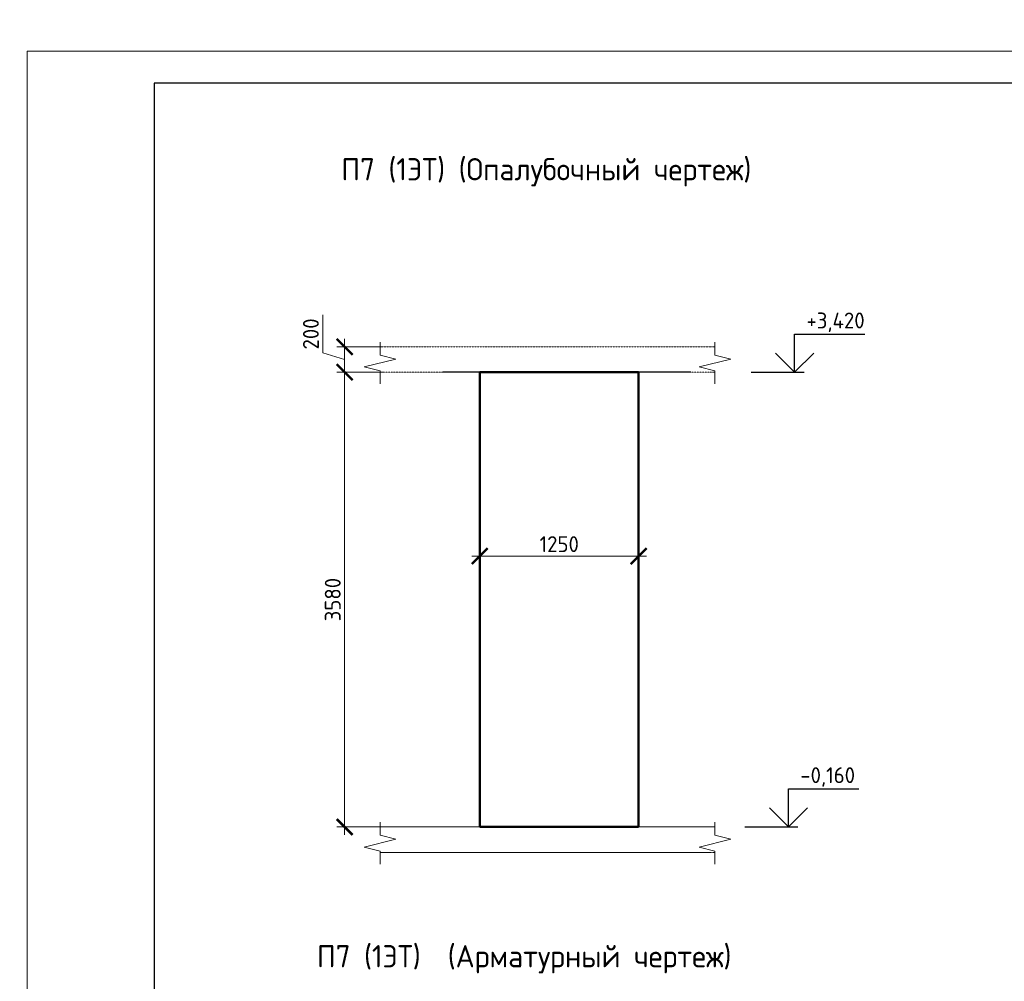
# Model space of a CAD drawing. Header units: millimetres. Extents: x 263826 to 1718326, y -423071 to 70137.
# Tile 402 of 486: x 768012 to 783515, y -125147 to -110006. Entities that reach past the tile are written whole.
import ezdxf

# ---------------------------------------------------------------- set-up
doc = ezdxf.new("R2010")
doc.units = ezdxf.units.MM
doc.linetypes.add('01 Штриховая _4 мм_', pattern=[6, 3.5, -2.5])
for name, color, linetype, lineweight in [('AF_Perekritie', 90, 'Continuous', 18), ('AF_Stena', 90, 'Continuous', 18), ('KR_Fundament', 253, 'Continuous', 18), ('Выноски', 20, 'Continuous', 20), ('РАЗМЕРЫ', 1, 'Continuous', 9), ('ТОНКИЕ', 7, 'Continuous', 9)]:
    doc.layers.add(name, color=color, linetype=linetype, lineweight=lineweight)
doc.layers.add('ТОЛСТЫЕ_ОСНОВНЫЕ', color=6, linetype='Continuous')
doc.styles.add('GOST-2.304_Type-B', font='GOST_Common.ttf')
doc.styles.add('ГОСТ', font='GOST_Common.ttf')
doc.dimstyles.new('мой 25', dxfattribs={"dimscale": 100, "dimtxt": 2.5, "dimasz": 2.5, "dimexe": 1.25, "dimexo": 0.625, "dimtad": 1, "dimdec": 0, "dimlfac": 0.5, "dimtxsty": 'GOST-2.304_Type-B', "dimblk": 'ARCHTICK', "dimcen": 2.5, "dimdle": 1.25, "dimaunit": 1, "dimadec": 1, "dimazin": 2, "dimtfac": 1, "dimtdec": 0, "dimtmove": 1, "dimatfit": 3, "dimfxl": 6, "dimfxlon": 1, "dimtfill": 1, "dimlwd": -1, "dimlwe": -1, "dimarcsym": 0})

# ---------------------------------------------------------------- blocks, each defined once
blk = doc.blocks.new('_ArchTick')
at = {"color": 0, "linetype": 'ByBlock', "const_width": 0.15}
blk.add_lwpolyline([(-0.5, -0.5), (0.5, 0.5)], dxfattribs=at)
blk = doc.blocks.new('*D2381')
at = {"layer": 'DEFPOINTS', "color": 0, "transparency": 16777216}
for p in [(775257, -116654), (777757, -116654), (777757, -118452)]:
    blk.add_point(p, dxfattribs=at)
at = {"layer": 'РАЗМЕРЫ', "color": 0, "linetype": 'Continuous', "transparency": 16777216}
for p, q in [((775257, -117852), (775257, -118577)), ((777757, -117852), (777757, -118577)), ((775132, -118452), (777882, -118452))]:
    blk.add_line(p, q, dxfattribs=at)
at = {"layer": 'РАЗМЕРЫ', "color": 0, "transparency": 16777216, "xscale": 250, "yscale": 250, "zscale": 250, "rotation": 180}
blk.add_blockref('_ArchTick', (775257, -118452), dxfattribs=at)
at = {"layer": 'РАЗМЕРЫ', "color": 0, "transparency": 16777216, "xscale": 250, "yscale": 250, "zscale": 250}
blk.add_blockref('_ArchTick', (777757, -118452), dxfattribs=at)
at = {"layer": 'РАЗМЕРЫ', "color": 0, "lineweight": 0, "transparency": 16777216, "insert": (776507, -118264), "char_height": 250, "attachment_point": 5, "style": 'GOST-2.304_Type-B', "bg_fill": 3, "box_fill_scale": 1.1, "bg_fill_color": 256, "bg_fill_true_color": 13158600, "bg_fill_transparency": 0}
blk.add_mtext('1250', dxfattribs=at)
blk = doc.blocks.new('*D2389')
at = {"layer": 'DEFPOINTS', "color": 0, "transparency": 16777216}
for p in [(774047, -115157), (773128, -115557), (774047, -115557)]:
    blk.add_point(p, dxfattribs=at)
at = {"layer": 'РАЗМЕРЫ', "color": 0, "linetype": 'Continuous', "transparency": 16777216}
for p, q in [((772784, -115254), (772784, -114654)), ((773128, -115032), (773128, -115682)), ((773728, -115157), (773003, -115157)), ((773128, -115357), (772784, -115254)), ((773728, -115557), (773003, -115557))]:
    blk.add_line(p, q, dxfattribs=at)
at = {"layer": 'РАЗМЕРЫ', "color": 0, "transparency": 16777216, "xscale": 250, "yscale": 250, "zscale": 250}
for p, rotation in [((773128, -115157), 90), ((773128, -115557), 270)]:
    blk.add_blockref('_ArchTick', p, dxfattribs=dict(at, rotation=rotation))
at = {"layer": 'РАЗМЕРЫ', "color": 0, "lineweight": 0, "transparency": 16777216, "insert": (772597, -114954), "char_height": 250, "attachment_point": 5, "rotation": 90, "style": 'GOST-2.304_Type-B', "bg_fill": 3, "box_fill_scale": 1.1, "bg_fill_color": 256, "bg_fill_true_color": 13158600, "bg_fill_transparency": 0}
blk.add_mtext('200', dxfattribs=at)
blk = doc.blocks.new('*D2390')
at = {"layer": 'DEFPOINTS', "color": 0, "transparency": 16777216}
for p in [(774674, -115557), (773128, -122717), (774606, -122717)]:
    blk.add_point(p, dxfattribs=at)
at = {"layer": 'РАЗМЕРЫ', "color": 0, "linetype": 'Continuous', "transparency": 16777216}
for p, q in [((773128, -115432), (773128, -122842)), ((773728, -115557), (773003, -115557)), ((773728, -122717), (773003, -122717))]:
    blk.add_line(p, q, dxfattribs=at)
at = {"layer": 'РАЗМЕРЫ', "color": 0, "transparency": 16777216, "xscale": 250, "yscale": 250, "zscale": 250}
for p, rotation in [((773128, -115557), 90), ((773128, -122717), 270)]:
    blk.add_blockref('_ArchTick', p, dxfattribs=dict(at, rotation=rotation))
at = {"layer": 'РАЗМЕРЫ', "color": 0, "lineweight": 0, "transparency": 16777216, "insert": (772941, -119137), "char_height": 250, "attachment_point": 5, "rotation": 90, "style": 'GOST-2.304_Type-B', "bg_fill": 3, "box_fill_scale": 1.1, "bg_fill_color": 256, "bg_fill_true_color": 13158600, "bg_fill_transparency": 0}
blk.add_mtext('3580', dxfattribs=at)
blk = doc.blocks.new('*U46')
at = {"layer": 'ТОЛСТЫЕ_ОСНОВНЫЕ', "color": 6}
blk.add_lwpolyline([(20, 5), (415, 5), (415, 292), (20, 292)], close=True, dxfattribs=at)
at = {"layer": 'ТОНКИЕ'}
blk.add_lwpolyline([(0, 0), (420, 0), (420, 297), (0, 297)], close=True, dxfattribs=at)

msp = doc.modelspace()

# ---------------------------------------------------------------- linework, layer by layer
at = {"elevation": 3100}
for points in [[(780213.21036, -114956.81998), (781318.48511, -114956.81998)], [(780213.21036, -115556.81998), (780213.21036, -114956.81998)], [(780513.21036, -115256.81998), (780213.21036, -115556.81998), (779913.21036, -115256.81998)], [(779528.6436, -115556.81998), (780363.21036, -115556.81998)], [(780116.4611, -122116.81998), (781221.73585, -122116.81998)], [(780116.4611, -122716.81998), (780116.4611, -122116.81998)], [(780416.4611, -122416.81998), (780116.4611, -122716.81998), (779816.4611, -122416.81998)], [(779431.89435, -122716.81998), (780266.4611, -122716.81998)]]:
    msp.add_lwpolyline(points, dxfattribs=at)
at = {"layer": 'AF_Perekritie', "linetype": '01 Штриховая _4 мм_', "lineweight": 9}
for p, q in [((778877.44289, -115156.81998, 3100), (773686.61393, -115156.81998, 3100)), ((778877.54211, -115156.81998, 3100), (778958.89848, -115156.81998, 3100)), ((773686.61393, -115556.81998, 3100), (778877.44289, -115556.81998, 3100)), ((778958.89848, -115556.81998, 3100), (778877.54211, -115556.81998, 3100)), ((778877.54211, -122716.81998, 3100), (778958.89848, -122716.81998, 3100)), ((778958.89848, -123116.81998, 3100), (778877.54211, -123116.81998, 3100))]:
    msp.add_line(p, q, dxfattribs=at)
at = {"layer": 'AF_Stena', "lineweight": 50}
for p, q in [((777757.393, -115556.81998, 3100), (775257.393, -115556.81998, 3100)), ((775257.393, -115556.81998, 3100), (775257.393, -122716.81998, 3100)), ((777757.393, -122716.81998, 3100), (777757.393, -115556.81998, 3100)), ((775257.393, -122716.81998, 3100), (777757.393, -122716.81998, 3100))]:
    msp.add_line(p, q, dxfattribs=at)
at = {"layer": 'AF_Stena', "lineweight": 20, "elevation": 3100}
for points in [[(773686.61393, -115231.81998), (773686.61393, -115081.81998)], [(778958.89848, -115231.81998), (778958.89848, -115081.81998)], [(773686.61393, -115231.81998), (773686.61393, -115286.82018)], [(773686.61393, -115286.82018), (773936.61393, -115349.32018)], [(778958.89848, -115231.81998), (778958.89848, -115286.82018)], [(778958.89848, -115286.82018), (779208.89848, -115349.32018)], [(773936.61393, -115349.32018), (773436.61393, -115474.32018)], [(773436.61393, -115474.32018), (773686.61393, -115536.82018)], [(779208.89848, -115349.32018), (778708.89848, -115474.32018)], [(778708.89848, -115474.32018), (778958.89848, -115536.82018)], [(773686.61393, -115536.82018), (773686.61393, -115591.82038)], [(773686.61393, -115591.82038), (773686.61393, -115741.82038)], [(778958.89848, -115536.82018), (778958.89848, -115591.82038)], [(778958.89848, -115591.82038), (778958.89848, -115741.82038)], [(778958.89848, -122791.81998), (778958.89848, -122641.81998)], [(779208.89848, -122909.32018), (778708.89848, -123034.32018)], [(778958.89848, -122791.81998), (778958.89848, -122846.82018)], [(778958.89848, -122846.82018), (779208.89848, -122909.32018)], [(773436.61393, -123034.32018), (773686.61393, -123096.82018)], [(778708.89848, -123034.32018), (778958.89848, -123096.82018)], [(773686.61393, -123096.82018), (773686.61393, -123151.82038)], [(773686.61393, -123151.82038), (773686.61393, -123301.82038)], [(778958.89848, -123096.82018), (778958.89848, -123151.82038)], [(778958.89848, -123151.82038), (778958.89848, -123301.82038)]]:
    msp.add_lwpolyline(points, dxfattribs=at)
at = {"layer": 'KR_Fundament', "lineweight": 9}
for p, q in [((778958.89848, -122716.81998, 3100), (773686.61393, -122716.81998, 3100)), ((773686.61393, -123116.81998, 3100), (778877.44289, -123116.81998, 3100))]:
    msp.add_line(p, q, dxfattribs=at)

# ---------------------------------------------------------------- texts
at = {"style": 'GOST-2.304_Type-B'}
for s, p in [('+3,420', (780399.12883, -114866.81998, 3100)), ('-0,160', (780302.37957, -122026.81998, 3100))]:
    msp.add_text(s, height=249.999994, dxfattribs=at).set_placement(p)
at = {"layer": 'Выноски'}
note = msp.add_mtext_static_columns([''] * 2, width=18679.7309208, gutter_width=20.19117, height=0, dxfattribs=dict(at, insert=(415001.40784, -101131.04754), char_height=250, attachment_point=1, style='ГОСТ'))
for column, words in zip([note] + note.columns.linked_columns, ['\\pi1500;{\\H2x;Общие указания:}\\P1.^IРабочая документация разработана в соответствии с заданием на проектирование, требованиями {\\H3x; }действующих технических регламентов, стандартов, сводов правил и других документов, содержащих установленные {\\H1.16667x; }требования.{\\H1.77778x; }\\P2.^IРабочая документация выполнена в соответствии со следующими нормативными и техническими {\\H1.57407x; }документами:{\\H1.64198x; }\\P-^IСП 20.13330.2016 "Нагрузки и воздействия";{\\H1.61934x; }\\P-^IСП 63.13330.2018 "Бетонные и железобетонные конструкции. Основные положения";{\\H1.62689x; }\\P-^IСП 70.13330.2012 "Несущие и ограждающие конструкции".{\\H1.62437x; }\\P4.^IЗа относительную отметку 0,000 принята отметка чистого пола первого этажа, соответствующая {\\H1.62521x; }абсолютной отметке 648,00 в Балтийской системе высот.{\\H1.62493x; }\\P{\\fISOCPEUR|b0|i0|c204|p34;5.^IПеречень видов работ, для которых необходимо составлять акты освидетельствования скрытых \\H1.62502x; \\H0.61538x;работ:\\H1.62499x; \\H0.61539x;\\P-^Iсоответствие арматуры (длина, диаметры, распределение по площади элементов, количество и т.д.), \\H1.725x; \\H0.57971x;закладных деталей рабочим чертежам;\\H1.67917x; \\H0.59553x;\\P-^Iустройство и армирование монолитных стен;\\H1.60694x; \\H0.6223x;\\P-^Iосвидетельствование опалубки перед бетонированием;\\H1.63102x; \\H0.61311x;\\P-^Iотбор контрольных проб бетона;\\H1.62299x; \\H0.61615x;\\P-^Iсоответствие законченных железобетонных конструкций проекту с отображением качества работ;\\H1.62567x; \\H0.61513x;\\P-^Iустройство монолитных конструкций, выполняемых в зимнее время;\\H1.62478x; \\H0.61547x;\\P\\fISOCPEUR|b0|i0|c0|p34;6.^I\\fISOCPEUR|b0|i0|c204|p34;Запрещается выполнение последующих работ при отсутствии актов освидетельствования \\H1.62507x; \\H0.61536x;предшествующих скрытых работ во всех случаях.\\H1.62498x; \\H0.61539x;\\P\\fISOCPEUR|b0|i0|c0|p34;7.^I\\fISOCPEUR|b0|i0|c204|p34;Арматура класса А240 и А500С по ГОСТ 34028-2016, материал монолитных конструкций - бетон \\H1.62501x; \\H0.61538x;тяжелый класса В25 по ГОСТ 26633-2015.\\H1.625x; \\H0.61539x;\\P\\fISOCPEUR|b0|i0|c0|p34;8.^I\\fISOCPEUR|b0|i0|c204|p34;Работы по бетонированию монолитных конструкций вести в соответствии со СП 70.13330.2012 \\H1.625x; \\H0.61538x;"Несущие и ограждающие конструкции".\\H1.625x; \\H0.61538x;\\P\\fISOCPEUR|b0|i0|c0|p34;9.^I\\fISOCPEUR|b0|i0|c204|p34;Все строительно-монтажные работы необходимо выполнять в соответствии со СНиП 12-03-2001 \\H1.625x; \\H0.61538x;"Безопасность труда в строительстве. Часть 1. Общие требования.", Безопасность труда в строительстве. Часть \\H1.625x; \\H0.61538x;2. Строительное производство". Строительство здания должно производиться в соответствии с проектом \\H1.625x; \\H0.61538x;производства работ (ППР).\\H1.725x; \\H0.57971x;\\P\\fISOCPEUR|b0|i0|c0|p34;10.^I\\fISOCPEUR|b0|i0|c204|p34;При отсутствии ППР производство строительно-монтажных работ запрещается.\\H1.67917x; \\H0.59553x;\\P\\fISOCPEUR|b0|i0|c0|p34;11.^I\\fISOCPEUR|b0|i0|c204|p34;Бетон следует укладывать в бетонные конструкции горизонтальными слоями одинаковой толщины без \\H1.60694x; \\H0.6223x;разрывов, с последовательным направлением укладки в одну сторону во всех слоях.\\H1.63102x; \\H0.61311x;\\P\\fISOCPEUR|b0|i0|c0|p34;12.^I\\fISOCPEUR|b0|i0|c204|p34;В начальный период твердения бетон необходимо защищать от попадания атмосферных осадков или \\H1.62299x; \\H0.61615x;потерь влаги.\\H1.62567x; \\H0.61513x;\\P\\fISOCPEUR|b0|i0|c0|p34;13.^I\\fISOCPEUR|b0|i0|c204|p34;Уход за свежеуложенным бетоном начинать сразу после укладки бетонной смеси и осуществлять до \\H1.62478x; \\H0.61547x;достижения прочности бетона не менее 70% от проектной.\\H1.62507x; \\H0.61536x;\\P\\fISOCPEUR|b0|i0|c0|p34;14.^I\\fISOCPEUR|b0|i0|c204|p34;Проект рассчитан на производство работ в период положительных температур. В случае выполнения \\H1.62498x; \\H0.61539x;работ при отрицательных температурах необходимо выполнять требования СНиП часть 3 по производству работ \\H1.62501x; \\H0.61538x;и ППР.\\H1.625x; \\H0.61539x;\\P\\fISOCPEUR|b0|i0|c0|p34;15.^I\\fISOCPEUR|b0|i0|c204|p34;При минимальной температуре воздуха до минус 15°С допускается:\\H1.625x; \\H0.61538x;\\P-^Iвыдерживание бетона в конструкции методом термоса, при предварительном разогреве бетонной \\H1.625x; \\H0.61538x;смеси, \\H1.625x; \\H0.61538x;\\P-^Iфорсированный электроразогрев бетона в конструкции с повторным уплотнением.\\H1.625x; \\H0.61538x;\\PПри минимальной температуре воздуха до минус 25°С допускается:\\H1.625x; \\H0.61538x;\\P-^Iобогрев бетона в греющей опалубке с помощью низкотемпературных электронагревателей,\\H1.625x; \\H0.61538x;\\P-^Iэлектродный сквозной прогреб бетона,\\H1.625x; \\H0.61538x;\\P-^Iэлектрообогрев с помощью греющего провода.\\H1.625x; \\H0.61538x;\\P}16.^IЗаполнителем для бетона служит щебень твердых пород, наибольшая фракция щебня не должна превышать {\\H1.625x; }40мм.{\\H1.625x; }\\P17.^IВ процессе бетонирования обеспечить соблюдение защитных слоев и мест положения рабочей арматуры {\\H1.625x; }согласно проекту. Величина защитного слоя продольной рабочей арматуры у боковых граней стен монолитных {\\H1.625x; }участков должны быть не менее 20мм и не менее диаметра продольной рабочей арматуры конструкции, величина {\\H1.625x; }защитного слоя поперечной арматуры - не менее 10мм. {\\H1.625x; }\\P\\pi0;             18.Крестовые соединения стержней продольной и поперечной арматуры, соединение стержней продольной {\\H1.625x; }арматуры по длине выполнить вязкой отожженой проволокой диаметром 2,0-3,0мм.{\\H1.625x; }\\P\\pi1500;{\\H1.625x; }', '']):
    column.text = words
at = {"layer": 'РАЗМЕРЫ', "char_height": 350, "attachment_point": 5, "style": 'GOST-2.304_Type-B'}
for s, width, insert in [('П7 (1ЭТ) (Опалубочный чертеж)', 9816.0881275, (776304.31844, -112408.42702, 3100)), ('П7 (1ЭТ)  (Арматурный чертеж)', 10326.6934546, (775955.38906, -124800.14677, 3100))]:
    msp.add_mtext_dynamic_manual_height_columns(s, width=width, gutter_width=625, heights=[0], dxfattribs=dict(at, insert=insert))

# ---------------------------------------------------------------- next in the draw order: dimensions: what is measured, and where the dimension line sits
at = {"layer": 'РАЗМЕРЫ', "color": 146, "lineweight": 0}
dim = msp.add_linear_dim(base=(773128.11654, -115556.81998, 3100), p1=(774047.08387, -115156.81998, 3100), p2=(774047.08387, -115556.81998, 3100), angle=90, dimstyle='мой 25', dxfattribs=at)
dim.commit()
dim.dimension.update_dxf_attribs({"geometry": '*D2389', "text_midpoint": (772596.86654, -115191.19498, 3100)})
at = {"layer": 'РАЗМЕРЫ', "color": 146, "lineweight": 0, "true_color": 0x006272}
dim = msp.add_linear_dim(base=(777757.393, -118451.59149, 3100), p1=(775257.393, -116653.52823, 3100), p2=(777757.393, -116653.52823, 3100), dimstyle='мой 25', dxfattribs=at)
dim.commit()
dim.dimension.update_dxf_attribs({"geometry": '*D2381', "text_midpoint": (776507.393, -118264.09149, 3100)})

# ---------------------------------------------------------------- next in the draw order: dimensions: what is measured, and where the dimension line sits
at = {"layer": 'РАЗМЕРЫ', "color": 146, "lineweight": 0}
dim = msp.add_linear_dim(base=(773128.11654, -122716.81998, 3100), p1=(774673.71586, -115556.81998, 3100), p2=(774605.75706, -122716.81998, 3100), angle=90, dimstyle='мой 25', dxfattribs=at)
dim.commit()
dim.dimension.update_dxf_attribs({"geometry": '*D2390', "text_midpoint": (772940.61654, -119136.81998, 3100)})

# ---------------------------------------------------------------- next in the draw order: linework, layer by layer
at = {"color": 1}
msp.add_line((778581.0413, -115556.81998, 3100), (774673.71586, -115556.81998, 3100), dxfattribs=at)
at = {"layer": 'AF_Stena', "lineweight": 20, "elevation": 3100}
for points in [[(773686.61393, -122791.81998), (773686.61393, -122641.81998)], [(773936.61393, -122909.32018), (773436.61393, -123034.32018)], [(773686.61393, -122791.81998), (773686.61393, -122846.82018)], [(773686.61393, -122846.82018), (773936.61393, -122909.32018)]]:
    msp.add_lwpolyline(points, dxfattribs=at)
at = {"layer": 'KR_Fundament', "lineweight": 9}
msp.add_line((778877.44289, -122716.81998, 3100), (773686.61393, -122716.81998, 3100), dxfattribs=at)

# ---------------------------------------------------------------- next in the draw order: block references
at = {"xscale": 100, "yscale": 100, "zscale": 100}
msp.add_blockref('*U46', (768131.09401, -140202.71786, 3100), dxfattribs=at)

doc.saveas('drawing.dxf')
